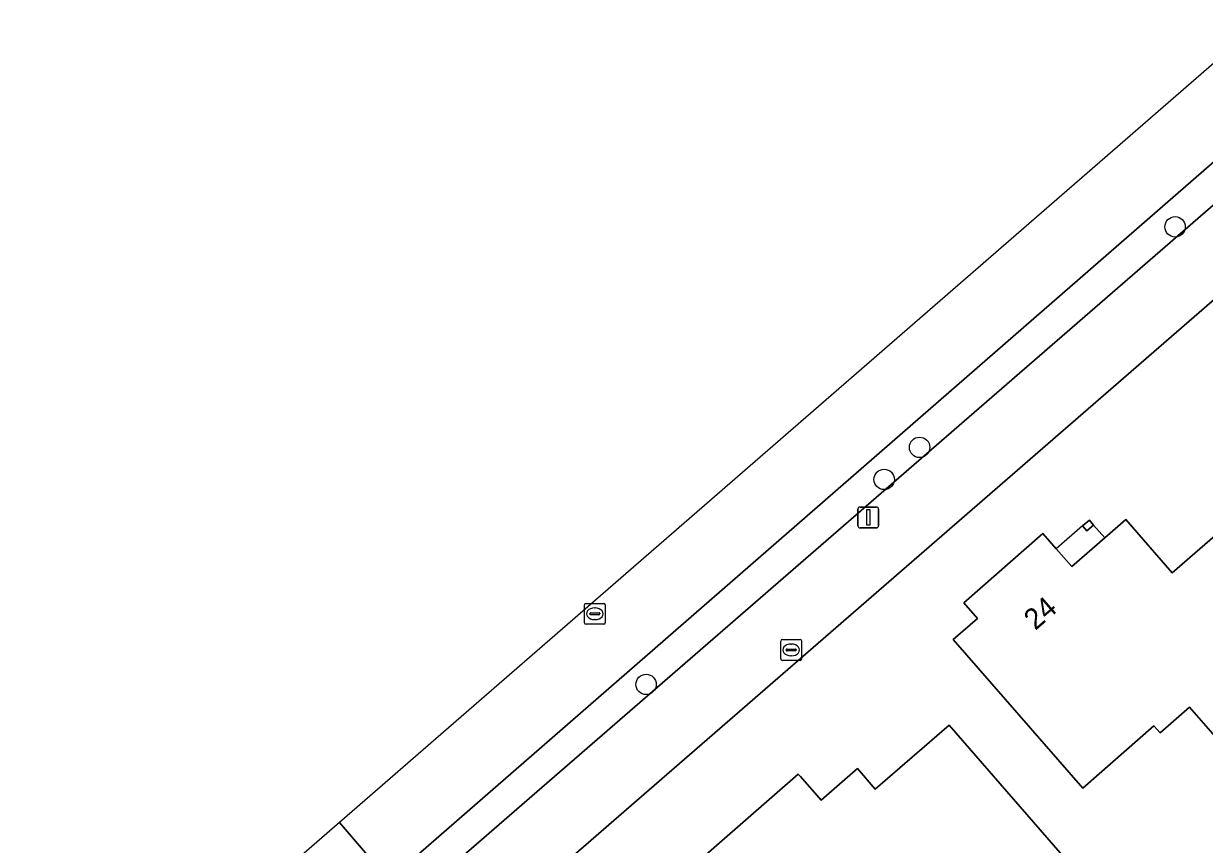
# Model space of a CAD drawing. Extents: x 155887 to 156869, y 383880 to 384678.
# Drawn here: x 156080.6 to 156137.2, y 384196.4 to 384235.7 of the extents above; entities that cross this region are included whole.
import ezdxf

# ---------------------------------------------------------------- set-up
doc = ezdxf.new("R2010")
doc.units = 0
for name, color, linetype in [('IMGEO_Boom', 7, 'Continuous'), ('IMGEO_Brandkraan', 7, 'Continuous'), ('IMGEO_Erf', 7, 'Continuous'), ('IMGEO_Lichtmast', 7, 'Continuous'), ('IMGEO_Pand', 7, 'Continuous'), ('IMGEO_Pand_nummerreeks', 7, 'Continuous'), ('IMGEO_Pand_overbouw', 7, 'Continuous'), ('IMGEO_Parkeervlak_open', 7, 'Continuous'), ('IMGEO_Rijbaan_lokaal_gesloten', 7, 'Continuous'), ('IMGEO_Rijbaan_lokaal_open', 7, 'Continuous'), ('IMGEO_Rioolput', 7, 'Continuous'), ('IMGEO_Voetpad_open', 7, 'Continuous')]:
    doc.layers.add(name, color=color, linetype=linetype)

msp = doc.modelspace()

# ---------------------------------------------------------------- linework, layer by layer
at = {"layer": 'IMGEO_Boom'}
for centre in [(156135.818, 384226.001), (156123.571, 384215.434), (156121.871, 384213.898), (156110.459, 384204.074)]:
    msp.add_circle(centre, 0.489, dxfattribs=at)
at = {"layer": 'IMGEO_Brandkraan'}
for p, q in [((156116.916, 384205.302), (156116.916, 384206.154)), ((156116.991, 384206.228), (156117.843, 384206.228)), ((156117.404, 384206.008), (156117.429, 384206.008)), ((156117.917, 384206.154), (156117.917, 384205.302)), ((156117.175, 384205.722), (156117.175, 384205.734)), ((156117.613, 384205.685), (156117.215, 384205.685)), ((156117.218, 384205.771), (156117.616, 384205.771)), ((156117.427, 384205.448), (156117.402, 384205.448)), ((156117.659, 384205.734), (156117.659, 384205.722)), ((156117.843, 384205.228), (156116.991, 384205.228))]:
    msp.add_line(p, q, dxfattribs=at)
for points in [[(156116.916, 384205.302), (156116.916, 384206.154)], [(156116.991, 384206.228), (156117.843, 384206.228)], [(156117.917, 384206.154), (156117.917, 384205.302)], [(156117.843, 384205.228), (156116.991, 384205.228)]]:
    msp.add_lwpolyline(points, dxfattribs=at)
for centre, radius, start, end in [((156116.993, 384206.152), 0.0765, 91.552, 178.448), ((156116.993, 384206.152), 0.0765, 91.552, 178.448), ((156117.841, 384206.152), 0.0765, 1.552, 88.448), ((156117.841, 384206.152), 0.0765, 1.552, 88.448), ((156117.215, 384205.731), 0.0403, 85.8775, 175.7526), ((156117.212, 384205.721), 0.0366, 178.938, 274.7102), ((156117.616, 384205.728), 0.043, 264.8664, 352.4533), ((156117.62, 384205.733), 0.0386, 1.7309, 96.639), ((156116.993, 384205.304), 0.0765, 181.552, 268.448), ((156116.993, 384205.304), 0.0765, 181.552, 268.448), ((156117.841, 384205.304), 0.0765, 271.552, 358.448), ((156117.841, 384205.304), 0.0765, 271.552, 358.448)]:
    msp.add_arc(centre, radius, start, end, dxfattribs=at)
for centre, major_axis, ratio, start_param, end_param in [((156117.403, 384205.728), (-0.387, 0.002), 0.722429, 4.712389, 7.853982), ((156117.428, 384205.728), (-0.39, 0.002), 0.717154, 1.570796, 4.712389)]:
    msp.add_ellipse(centre, major_axis=major_axis, ratio=ratio, start_param=start_param, end_param=end_param, dxfattribs=at)
at = {"layer": 'IMGEO_Erf'}
msp.add_lwpolyline([(156146.041, 384229.773), (156083.269, 384175.304)], dxfattribs=at)
for points in [[(156125.185, 384206.221), (156126.346, 384207.233), (156125.684, 384207.992), (156129.485, 384211.307), (156130.123, 384210.575), (156130.867, 384209.722), (156132.446, 384211.099), (156133.45, 384211.974), (156135.682, 384209.415), (156138.813, 384212.143), (156145.178, 384204.881), (156142.151, 384202.227), (156141.676, 384202.769), (156138.857, 384200.298), (156136.505, 384202.982), (156135.099, 384201.75), (156134.802, 384202.088), (156131.394, 384199.1)], [(156131.378, 384211.67), (156131.708, 384211.951), (156131.913, 384211.71), (156131.583, 384211.429)], [(156123.725, 384190.109), (156120.072, 384186.926), (156118.004, 384189.298), (156117.341, 384188.719), (156115.358, 384190.993), (156116.021, 384191.571), (156112.706, 384195.373), (156117.754, 384199.775), (156117.855, 384199.659), (156118.846, 384198.522), (156120.482, 384199.949), (156120.59, 384200.043), (156121.448, 384199.059), (156124.985, 384202.128), (156133.074, 384192.835), (156126.408, 384187.029)]]:
    msp.add_lwpolyline(points, close=True, dxfattribs=at)
at = {"layer": 'IMGEO_Lichtmast'}
for p, q in [((156120.614, 384211.675), (156120.614, 384212.475)), ((156120.614, 384212.475), (156120.614, 384211.675)), ((156120.714, 384212.575), (156121.504, 384212.575)), ((156121.504, 384212.575), (156120.714, 384212.575)), ((156121.604, 384212.475), (156121.604, 384211.675)), ((156121.604, 384211.675), (156121.604, 384212.475)), ((156121.504, 384211.575), (156120.714, 384211.575)), ((156120.714, 384211.575), (156121.504, 384211.575))]:
    msp.add_line(p, q, dxfattribs=at)
msp.add_lwpolyline([(156121.034, 384212.45), (156121.184, 384212.45), (156121.184, 384211.7), (156121.034, 384211.7), (156121.034, 384212.45)], dxfattribs=at)
for centre, start, end in [((156120.714, 384212.475), 90, 180), ((156120.714, 384212.475), 90, 180), ((156121.504, 384212.475), 0, 90), ((156121.504, 384212.475), 360, 90), ((156120.714, 384211.675), 180, 270), ((156120.714, 384211.675), 180, 270), ((156121.504, 384211.675), 270, 0), ((156121.504, 384211.675), 270, 0)]:
    msp.add_arc(centre, 0.1, start, end, dxfattribs=at)
at = {"layer": 'IMGEO_Pand'}
for points in [[(156132.446, 384211.099), (156130.867, 384209.722), (156130.123, 384210.575), (156129.485, 384211.307), (156125.684, 384207.992), (156126.346, 384207.233), (156125.185, 384206.221), (156131.394, 384199.1), (156134.802, 384202.088), (156135.099, 384201.75), (156136.505, 384202.982), (156138.857, 384200.298), (156141.676, 384202.769), (156142.151, 384202.227), (156145.178, 384204.881), (156138.813, 384212.143), (156135.682, 384209.415), (156133.45, 384211.974)], [(156131.378, 384211.67), (156131.583, 384211.429), (156131.913, 384211.71), (156131.708, 384211.951)], [(156117.855, 384199.659), (156117.754, 384199.775), (156112.706, 384195.373), (156116.021, 384191.571), (156115.358, 384190.993), (156117.341, 384188.719), (156118.004, 384189.298), (156120.072, 384186.926), (156123.725, 384190.109), (156126.408, 384187.029), (156133.074, 384192.835), (156124.985, 384202.128), (156121.448, 384199.059), (156120.59, 384200.043), (156120.482, 384199.949), (156118.846, 384198.522)]]:
    msp.add_lwpolyline(points, close=True, dxfattribs=at)
at = {"layer": 'IMGEO_Pand_overbouw'}
msp.add_lwpolyline([(156131.378, 384211.67), (156130.123, 384210.575), (156130.867, 384209.722), (156132.446, 384211.099), (156131.913, 384211.71), (156131.583, 384211.429)], close=True, dxfattribs=at)
at = {"layer": 'IMGEO_Parkeervlak_open'}
msp.add_lwpolyline([(155960.096, 384074.77), (155961.077, 384073.632), (155986.803, 384096.014), (156000, 384107.534), (156002.735, 384109.772), (156037.984, 384140.492), (156053.511, 384154.06), (156081.118, 384178.034), (156143.773, 384232.361), (156142.785, 384233.533), (156142.141, 384232.995), (156099.166, 384195.602), (156079.587, 384178.584), (156052.579, 384155.078), (156037.058, 384141.597), (156000, 384109.463), (155985.962, 384097.201)], close=True, dxfattribs=at)
at = {"layer": 'IMGEO_Rijbaan_lokaal_gesloten'}
msp.add_lwpolyline([(156099.166, 384195.602), (156142.141, 384232.995), (156141.847, 384233.348), (156139.86, 384235.737), (156095.759, 384197.457), (156095.759, 384197.457), (156097.194, 384195.783)], dxfattribs=at)
at = {"layer": 'IMGEO_Rijbaan_lokaal_open'}
msp.add_lwpolyline([(156092.743, 384194.839), (156092.743, 384194.839), (156094.177, 384193.174), (156097.194, 384195.783), (156095.759, 384197.457), (156095.759, 384197.457)], close=True, dxfattribs=at)
at = {"layer": 'IMGEO_Rioolput'}
for p, q in [((156107.504, 384207.034), (156107.504, 384207.886)), ((156107.579, 384207.96), (156108.431, 384207.96)), ((156107.992, 384207.74), (156108.017, 384207.74)), ((156108.505, 384207.886), (156108.505, 384207.034)), ((156107.763, 384207.454), (156107.763, 384207.466)), ((156108.201, 384207.417), (156107.803, 384207.417)), ((156107.806, 384207.503), (156108.204, 384207.503)), ((156108.015, 384207.18), (156107.99, 384207.18)), ((156108.247, 384207.466), (156108.247, 384207.454)), ((156108.431, 384206.96), (156107.579, 384206.96))]:
    msp.add_line(p, q, dxfattribs=at)
for points in [[(156107.504, 384207.034), (156107.504, 384207.886)], [(156107.579, 384207.96), (156108.431, 384207.96)], [(156108.505, 384207.886), (156108.505, 384207.034)], [(156108.431, 384206.96), (156107.579, 384206.96)]]:
    msp.add_lwpolyline(points, dxfattribs=at)
for centre, radius, start, end in [((156107.581, 384207.884), 0.0765, 91.552, 178.448), ((156107.581, 384207.884), 0.0765, 91.552, 178.448), ((156108.429, 384207.884), 0.0765, 1.552, 88.448), ((156108.429, 384207.884), 0.0765, 1.552, 88.448), ((156107.803, 384207.463), 0.0403, 85.8775, 175.7526), ((156107.8, 384207.453), 0.0366, 178.938, 274.7102), ((156108.204, 384207.46), 0.043, 264.8664, 352.4533), ((156108.208, 384207.465), 0.0386, 1.7309, 96.639), ((156107.581, 384207.036), 0.0765, 181.552, 268.448), ((156107.581, 384207.036), 0.0765, 181.552, 268.448), ((156108.429, 384207.036), 0.0765, 271.552, 358.448), ((156108.429, 384207.036), 0.0765, 271.552, 358.448)]:
    msp.add_arc(centre, radius, start, end, dxfattribs=at)
for centre, major_axis, ratio, start_param, end_param in [((156107.991, 384207.46), (-0.387, 0.002), 0.722429, 4.712389, 7.853982), ((156108.016, 384207.46), (-0.39, 0.002), 0.717154, 1.570796, 4.712389)]:
    msp.add_ellipse(centre, major_axis=major_axis, ratio=ratio, start_param=start_param, end_param=end_param, dxfattribs=at)
at = {"layer": 'IMGEO_Voetpad_open'}
for points in [[(156142.785, 384233.533), (156143.773, 384232.361), (156081.118, 384178.034), (156053.511, 384154.06), (156037.984, 384140.492), (156002.735, 384109.772), (156000, 384107.534), (155986.803, 384096.014), (155961.077, 384073.632), (155962.058, 384072.496), (155959.065, 384069.867), (155960.32, 384068.383), (155963.356, 384071.023), (155988.995, 384093.32), (156000, 384102.992), (156014.631, 384115.561), (156040.198, 384137.755), (156053.505, 384149.41), (156055.794, 384151.364), (156083.269, 384175.304)], [(156083.269, 384175.304), (156146.041, 384229.773), (156147.538, 384231.013), (156150.118, 384233.257)]]:
    msp.add_lwpolyline(points, dxfattribs=at)

# ---------------------------------------------------------------- texts
at = {"layer": 'IMGEO_Pand_nummerreeks'}
msp.add_text('24', height=1, rotation=41.093, dxfattribs=at).set_placement((156129.118, 384206.634))

doc.saveas('drawing.dxf')
